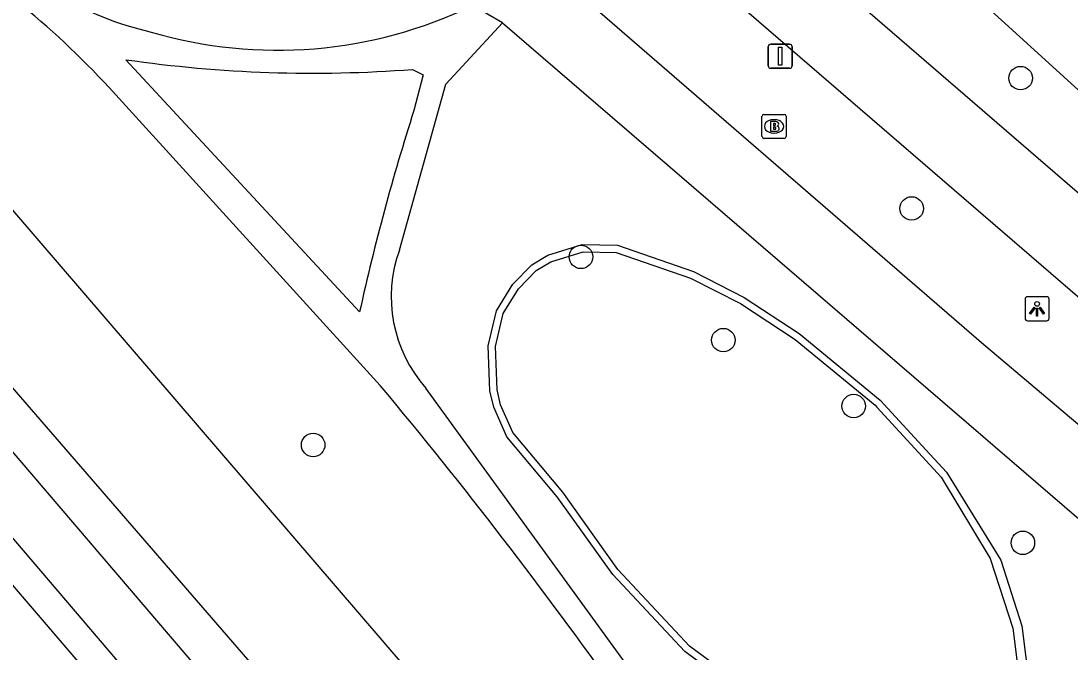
# Model space of a CAD drawing. Extents: x 159280 to 160375, y 384531 to 385872.
# Drawn here: x 159655.03 to 159698.69, y 384844.56 to 384870.81 of the extents above; entities that cross this region are included whole.
import ezdxf

# ---------------------------------------------------------------- set-up
doc = ezdxf.new("R2010")
doc.units = 0
for name, color, linetype in [('IMGEO_Boom', 7, 'Continuous'), ('IMGEO_Brandkraan', 7, 'Continuous'), ('IMGEO_Fietspad_open', 7, 'Continuous'), ('IMGEO_Haag', 7, 'Continuous'), ('IMGEO_Hek', 7, 'Continuous'), ('IMGEO_Lichtpunt', 7, 'Continuous'), ('IMGEO_Rijbaan_lokaal_open', 7, 'Continuous'), ('IMGEO_Struiken', 7, 'Continuous'), ('IMGEO_Verkeersbordpaal', 7, 'Continuous'), ('IMGEO_Voetpad_halfverhard', 7, 'Continuous')]:
    doc.layers.add(name, color=color, linetype=linetype)

msp = doc.modelspace()

# ---------------------------------------------------------------- linework, layer by layer
at = {"layer": 'IMGEO_Boom'}
for centre in [(159696.636, 384868.437), (159692.101, 384863.014), (159678.338, 384861), (159684.264, 384857.537), (159689.688, 384854.794), (159667.194, 384853.177), (159696.73, 384849.104)]:
    msp.add_circle(centre, 0.489, dxfattribs=at)
at = {"layer": 'IMGEO_Brandkraan'}
for p, q in [((159685.873, 384866.002), (159685.873, 384866.854)), ((159685.948, 384866.928), (159686.8, 384866.928)), ((159686.361, 384866.708), (159686.386, 384866.708)), ((159686.874, 384866.854), (159686.874, 384866.002)), ((159686.384, 384866.148), (159686.359, 384866.148)), ((159686.8, 384865.928), (159685.948, 384865.928))]:
    msp.add_line(p, q, dxfattribs=at)
for points in [[(159685.873, 384866.002), (159685.873, 384866.854)], [(159685.948, 384866.928), (159686.8, 384866.928)], [(159686.221, 384866.628), (159686.221, 384866.228), (159686.434, 384866.228)], [(159686.452, 384866.628), (159686.221, 384866.628)], [(159686.4, 384866.547), (159686.346, 384866.547), (159686.346, 384866.471)], [(159686.874, 384866.854), (159686.874, 384866.002)], [(159686.346, 384866.471), (159686.399, 384866.471)], [(159686.408, 384866.395), (159686.346, 384866.395), (159686.346, 384866.314)], [(159686.346, 384866.314), (159686.408, 384866.314)], [(159686.8, 384865.928), (159685.948, 384865.928)]]:
    msp.add_lwpolyline(points, dxfattribs=at)
for centre, radius, start, end in [((159685.95, 384866.852), 0.0765, 91.552, 178.448), ((159685.95, 384866.852), 0.0765, 91.552, 178.448), ((159686.401, 384866.509), 0.0379, 267.8285, 90.9355), ((159686.456, 384866.483), 0.145, 59.4692, 91.5367), ((159686.481, 384866.53), 0.0922, 285.5137, 58.1501), ((159686.798, 384866.852), 0.0765, 1.552, 88.448), ((159686.798, 384866.852), 0.0765, 1.552, 88.448), ((159686.409, 384866.354), 0.0404, 269.8759, 90.5077), ((159686.44, 384866.479), 0.251, 268.6676, 293.5347), ((159686.486, 384866.338), 0.105, 301.3115, 78.989), ((159685.95, 384866.004), 0.0765, 181.552, 268.448), ((159685.95, 384866.004), 0.0765, 181.552, 268.448), ((159686.798, 384866.004), 0.0765, 271.552, 358.448), ((159686.798, 384866.004), 0.0765, 271.552, 358.448)]:
    msp.add_arc(centre, radius, start, end, dxfattribs=at)
for centre, major_axis, ratio, start_param, end_param in [((159686.36, 384866.428), (-0.387, 0.002), 0.722429, 4.712389, 7.853982), ((159686.385, 384866.428), (-0.39, 0.002), 0.717154, 1.570796, 4.712389)]:
    msp.add_ellipse(centre, major_axis=major_axis, ratio=ratio, start_param=start_param, end_param=end_param, dxfattribs=at)
at = {"layer": 'IMGEO_Fietspad_open'}
for points in [[(159679.16, 384876.431), (159683.133, 384873.053), (159694.272, 384863.437), (159704.834, 384854.342), (159715.695, 384845.035)], [(159717.866, 384847.545), (159715.538, 384849.509), (159711.366, 384853.02), (159703.449, 384859.856), (159690.272, 384871.208)]]:
    msp.add_lwpolyline(points, dxfattribs=at)
at = {"layer": 'IMGEO_Haag'}
for points in [[(159687.343, 384841.121), (159682.66, 384844.587), (159679.661, 384847.789), (159677.349, 384851.015), (159675.249, 384853.52), (159674.707, 384854.752), (159674.552, 384855.423), (159674.475, 384857.293), (159674.826, 384858.762), (159675.507, 384859.863), (159676.29, 384860.663), (159676.955, 384861.069), (159678.388, 384861.512), (159679.86, 384861.483), (159683.022, 384860.386), (159685.133, 384859.314), (159687.419, 384857.819), (159690.797, 384855.038), (159692.856, 384852.794), (159693.55, 384852.039), (159695.809, 384848.381), (159696.68, 384845.658), (159697.043, 384842.791)], [(159687.521, 384841.362), (159682.861, 384844.811), (159679.88, 384847.994), (159677.579, 384851.207), (159675.5, 384853.688), (159674.995, 384854.839), (159674.851, 384855.464), (159674.776, 384857.274), (159675.105, 384858.647), (159675.74, 384859.673), (159676.478, 384860.427), (159677.087, 384860.798), (159678.431, 384861.214), (159679.805, 384861.186), (159682.902, 384860.11), (159684.983, 384859.054), (159687.255, 384857.568), (159690.576, 384854.835), (159690.659, 384854.744), (159693.329, 384851.836)], [(159693.329, 384851.836), (159695.373, 384848.453), (159696.317, 384845.55), (159696.68, 384842.573)]]:
    msp.add_lwpolyline(points, dxfattribs=at)
at = {"layer": 'IMGEO_Hek'}
msp.add_lwpolyline([(159676.822, 384837.199), (159650.881, 384867.362)], dxfattribs=at)
at = {"layer": 'IMGEO_Lichtpunt'}
for p, q in [((159696.822, 384859.246), (159696.822, 384858.439)), ((159696.822, 384859.246), (159696.822, 384858.439)), ((159697.724, 384859.341), (159696.916, 384859.341)), ((159697.724, 384859.341), (159696.916, 384859.341)), ((159697.818, 384858.439), (159697.818, 384859.246)), ((159697.818, 384858.439), (159697.818, 384859.246)), ((159696.916, 384858.345), (159697.724, 384858.345)), ((159696.916, 384858.345), (159697.724, 384858.345))]:
    msp.add_line(p, q, dxfattribs=at)
for points in [[(159697.196, 384858.91), (159697.235, 384858.882), (159697.047, 384858.62), (159697.009, 384858.647), (159697.196, 384858.91)], [(159697.298, 384858.862), (159697.345, 384858.862), (159697.345, 384858.54), (159697.298, 384858.54), (159697.298, 384858.862)], [(159697.408, 384858.882), (159697.446, 384858.909), (159697.633, 384858.647), (159697.594, 384858.619), (159697.408, 384858.882)]]:
    msp.add_lwpolyline(points, dxfattribs=at)
msp.add_circle((159697.321, 384859.044), 0.0994, dxfattribs=at)
for centre, start, end in [((159696.916, 384859.246), 90, 180), ((159696.916, 384859.246), 90, 180), ((159697.724, 384859.246), 0, 90), ((159697.724, 384859.246), 0, 90), ((159696.916, 384858.439), 180, 270), ((159696.916, 384858.439), 180, 270), ((159697.724, 384858.439), 270, 0), ((159697.724, 384858.439), 270, 360)]:
    msp.add_arc(centre, 0.0946, start, end, dxfattribs=at)
at = {"layer": 'IMGEO_Rijbaan_lokaal_open'}
msp.add_lwpolyline([(159692.193, 384874.179), (159699.492, 384867.526)], dxfattribs=at)
at = {"layer": 'IMGEO_Struiken'}
for points in [[(159329.549, 385245.942), (159335.553, 385239.249), (159354.128, 385216.587), (159386.575, 385177.428), (159433.383, 385121.285), (159486.754, 385056.861), (159552.922, 384976.721), (159608.508, 384909.981), (159641.032, 384871.473), (159654.396, 384855.887), (159684.958, 384820.567), (159715.138, 384785.362)], [(159713.548, 384784.025), (159606.279, 384909.531), (159567.516, 384955.834), (159530.207, 385000.767), (159512.461, 385022.288), (159492.944, 385046.364), (159472.067, 385070.736), (159452.364, 385094.842), (159436.908, 385113.421), (159386.608, 385174.224), (159348.791, 385219.728), (159334.195, 385236.719), (159327.995, 385244.683)], [(159325.895, 385244.189), (159327.752, 385242.167), (159353.457, 385211.38), (159428.898, 385119.923), (159469.821, 385070.666), (159485.407, 385051.415), (159503.493, 385029.681), (159535.641, 384990.47), (159570.61, 384948.546), (159594.49, 384919.638), (159625.217, 384883.598), (159647.741, 384857.423), (159673.386, 384827.368), (159696.856, 384800.161), (159711.85, 384782.567)], [(159710.988, 384781.806), (159697.307, 384797.77), (159679.061, 384818.419), (159657.496, 384844.067), (159636.212, 384868.894), (159601.004, 384910.228), (159554.411, 384966.142), (159491.997, 385041.673), (159470.053, 385068.063), (159449.797, 385092.719), (159353.193, 385209.438), (159324.939, 385243.415)], [(159717.262, 384787.043), (159718.831, 384788.354), (159676.822, 384837.199), (159650.881, 384867.362)]]:
    msp.add_lwpolyline(points, dxfattribs=at)
at = {"layer": 'IMGEO_Verkeersbordpaal'}
for p, q in [((159686.134, 384868.946), (159686.134, 384869.746)), ((159686.134, 384869.746), (159686.134, 384868.946)), ((159686.234, 384869.846), (159687.024, 384869.846)), ((159687.024, 384869.846), (159686.234, 384869.846)), ((159687.124, 384869.746), (159687.124, 384868.946)), ((159687.124, 384868.946), (159687.124, 384869.746)), ((159687.024, 384868.846), (159686.234, 384868.846)), ((159686.234, 384868.846), (159687.024, 384868.846))]:
    msp.add_line(p, q, dxfattribs=at)
msp.add_lwpolyline([(159686.554, 384869.721), (159686.704, 384869.721), (159686.704, 384868.971), (159686.554, 384868.971), (159686.554, 384869.721)], dxfattribs=at)
for centre, start, end in [((159686.234, 384869.746), 90, 180), ((159686.234, 384869.746), 90, 180), ((159687.024, 384869.746), 0, 90), ((159687.024, 384869.746), 360, 90), ((159686.234, 384868.946), 180, 270), ((159686.234, 384868.946), 180, 270), ((159687.024, 384868.946), 270, 0), ((159687.024, 384868.946), 270, 0)]:
    msp.add_arc(centre, 0.1, start, end, dxfattribs=at)
at = {"layer": 'IMGEO_Voetpad_halfverhard'}
for points in [[(159781.425, 384784.027), (159748.628, 384811.437), (159719.368, 384836.864), (159695.004, 384857.425), (159676.539, 384873.417), (159679.16, 384876.431)], [(159675.073, 384870.735), (159673.825, 384871.453)], [(159670.788, 384861.285), (159672.714, 384868.186), (159673.555, 384869.095), (159675.073, 384870.735)], [(159675.073, 384870.735), (159705.334, 384844.711), (159708.705, 384841.586)], [(159669.127, 384858.717), (159659.403, 384869.2)], [(159671.332, 384868.799), (159671.777, 384868.579), (159671.389, 384867.096)], [(159658.702, 384868.042), (159669.986, 384855.651)], [(159684.087, 384838.725), (159671.885, 384855.544)]]:
    msp.add_lwpolyline(points, dxfattribs=at)
for centre, radius, start, end in [((159663.372, 384883.26), 13.232, 238.9011, 257.2796), ((159632.966, 384844.382), 34.959, 42.5934, 51.2367), ((159665.714, 384888.25), 18.652, 253.6331, 295.7757), ((159667.193, 384923.319), 54.676, 261.8085, 274.3409), ((159760.61, 384838.515), 93.687, 162.23769, 167.54737), ((159676.143, 384859.333), 5.7, 159.9716, 221.6639), ((159511.884, 384723.583), 206.005, 35.34511, 39.8732)]:
    msp.add_arc(centre, radius, start, end, dxfattribs=at)

doc.saveas('drawing.dxf')
